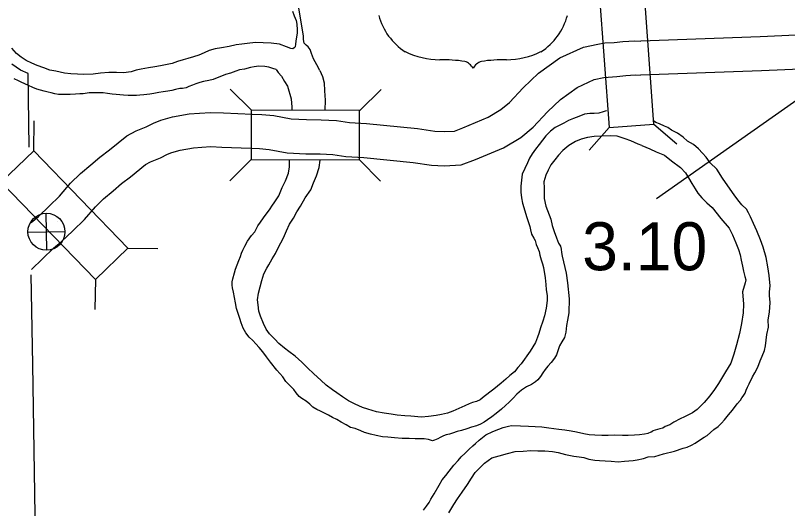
# Model space of a CAD drawing. Extents: x -939622 to -934222, y 1383701 to 1385301.
# Drawn here: x -936076.82 to -936056.47, y 1384447.91 to 1384460.91 of the extents above; entities that cross this region are included whole.
import ezdxf

# ---------------------------------------------------------------- set-up
doc = ezdxf.new("R2010")
doc.units = 0
for name, color, linetype in [('Level 15', 7, 'Continuous'), ('Level 2', 7, 'Continuous'), ('Level 20', 7, 'Continuous'), ('Level 22', 7, 'Continuous'), ('Level 25', 7, 'Continuous'), ('Level 26', 7, 'Continuous'), ('Level 9', 7, 'Continuous')]:
    doc.layers.add(name, color=color, linetype=linetype)

msp = doc.modelspace()

# ---------------------------------------------------------------- linework, layer by layer
at = {"layer": 'Level 15'}
for points in [[(-936052.498, 1384460.258), (-936052.809, 1384460.382), (-936052.93, 1384460.421), (-936053.114, 1384460.453), (-936053.293, 1384460.473), (-936053.436, 1384460.484), (-936053.59, 1384460.478), (-936053.969, 1384460.479), (-936054.735, 1384460.459), (-936057.194, 1384460.347), (-936060.343, 1384460.236)], [(-936076.402, 1384455.453), (-936076.209, 1384455.612), (-936075.93, 1384455.879), (-936075.654, 1384456.146), (-936075.362, 1384456.484), (-936075.1, 1384456.742), (-936074.83, 1384456.968), (-936074.594, 1384457.177), (-936074.342, 1384457.368), (-936073.882, 1384457.739), (-936073.634, 1384457.868), (-936073.376, 1384457.972), (-936073.182, 1384458.073), (-936072.983, 1384458.148), (-936072.683, 1384458.236), (-936072.243, 1384458.316), (-936071.968, 1384458.337), (-936071.674, 1384458.355), (-936071.335, 1384458.339), (-936070.582, 1384458.307), (-936070.329, 1384458.299), (-936070.006, 1384458.268), (-936069.55, 1384458.181), (-936069.147, 1384458.163), (-936068.76, 1384458.162), (-936068.358, 1384458.137), (-936068.018, 1384458.087), (-936067.564, 1384458.059), (-936066.224, 1384457.93), (-936065.765, 1384457.861), (-936065.524, 1384457.85), (-936065.252, 1384457.863), (-936065.027, 1384457.946), (-936064.363, 1384458.224), (-936064.027, 1384458.426), (-936063.797, 1384458.619), (-936063.444, 1384458.998), (-936063.035, 1384459.392), (-936062.473, 1384459.791), (-936061.854, 1384460.077), (-936061.475, 1384460.156), (-936061.288, 1384460.184), (-936061.043, 1384460.197), (-936060.813, 1384460.222), (-936060.5, 1384460.244), (-936060.344, 1384460.236)], [(-936052.832, 1384459.422), (-936053.113, 1384459.534), (-936053.144, 1384459.544), (-936053.243, 1384459.562), (-936053.378, 1384459.577), (-936053.452, 1384459.583), (-936053.574, 1384459.578), (-936053.957, 1384459.579), (-936054.703, 1384459.559), (-936057.158, 1384459.448), (-936060.349, 1384459.335)], [(-936076.392, 1384454.208), (-936075.815, 1384454.771), (-936075.611, 1384454.938), (-936075.306, 1384455.23), (-936074.999, 1384455.527), (-936074.705, 1384455.868), (-936074.494, 1384456.075), (-936074.243, 1384456.286), (-936074.023, 1384456.481), (-936073.788, 1384456.659), (-936073.386, 1384456.982), (-936073.256, 1384457.05), (-936072.998, 1384457.154), (-936072.814, 1384457.25), (-936072.698, 1384457.293), (-936072.475, 1384457.359), (-936072.128, 1384457.422), (-936071.905, 1384457.439), (-936071.667, 1384457.454), (-936071.376, 1384457.44), (-936070.616, 1384457.408), (-936070.388, 1384457.4), (-936070.134, 1384457.376), (-936069.655, 1384457.285), (-936069.169, 1384457.263), (-936068.789, 1384457.262), (-936068.451, 1384457.241), (-936068.111, 1384457.191), (-936067.634, 1384457.162), (-936066.334, 1384457.036), (-936065.853, 1384456.964), (-936065.524, 1384456.949), (-936065.071, 1384456.97), (-936064.697, 1384457.109), (-936063.956, 1384457.419), (-936063.502, 1384457.691), (-936063.176, 1384457.965), (-936062.802, 1384458.366), (-936062.458, 1384458.698), (-936062.02, 1384459.009), (-936061.569, 1384459.217), (-936061.316, 1384459.27), (-936061.198, 1384459.287), (-936060.97, 1384459.3), (-936060.733, 1384459.325), (-936060.49, 1384459.343), (-936060.347, 1384459.335)]]:
    msp.add_lwpolyline(points, dxfattribs=at)
at = {"layer": 'Level 2'}
for points in [[(-936076.451, 1384457.441), (-936076.482, 1384459.375), (-936076.679, 1384459.47), (-936076.908, 1384459.627)], [(-936070.516, 1384440.973), (-936070.555, 1384441.025), (-936070.707, 1384441.247), (-936070.882, 1384441.583), (-936071.031, 1384441.914), (-936071.164, 1384442.344), (-936071.224, 1384442.611), (-936071.274, 1384443.109), (-936071.265, 1384443.245), (-936071.248, 1384443.426), (-936071.23, 1384443.555), (-936071.212, 1384443.685), (-936071.15, 1384443.855), (-936076.237, 1384443.774), (-936076.361, 1384451.711), (-936076.398, 1384454.074)]]:
    msp.add_lwpolyline(points, dxfattribs=at)
at = {"layer": 'Level 20'}
for p, q in [((-936070.6, 1384458.409), (-936071.158, 1384458.97)), ((-936067.745, 1384458.402), (-936067.184, 1384458.961)), ((-936070.602, 1384458.409), (-936070.605, 1384457.112)), ((-936067.745, 1384458.402), (-936070.6, 1384458.409)), ((-936067.751, 1384457.105), (-936067.748, 1384458.402)), ((-936076.336, 1384457.339), (-936076.323, 1384458.131)), ((-936059.994, 1384458.043), (-936059.395, 1384457.525)), ((-936061.178, 1384457.957), (-936061.697, 1384457.359)), ((-936070.608, 1384457.112), (-936071.169, 1384456.553)), ((-936070.608, 1384457.112), (-936067.753, 1384457.105)), ((-936067.753, 1384457.105), (-936067.195, 1384456.543)), ((-936075.696, 1384455.479), (-936075.696, 1384455.479)), ((-936073.858, 1384454.778), (-936073.066, 1384454.765)), ((-936074.711, 1384453.952), (-936074.724, 1384453.16))]:
    msp.add_line(p, q, dxfattribs=at)
for points in [[(-936059.994, 1384458.043), (-936060.25, 1384461.598), (-936061.435, 1384461.512), (-936061.178, 1384457.957)], [(-936077.19, 1384456.513), (-936074.711, 1384453.952), (-936073.858, 1384454.778), (-936076.336, 1384457.339)]]:
    msp.add_lwpolyline(points, close=True, dxfattribs=at)
at = {"layer": 'Level 22'}
for centre, radius, start, end in [((-936065.652, 1384461.34), 1.65, 195.1074, 237.1312), ((-936063.866, 1384461.34), 1.65, 302.8688, 344.8926), ((-936065.621, 1384461.86), 2.118, 244.0771, 269.5779), ((-936063.897, 1384461.86), 2.118, 270.4221, 295.9229), ((-936065.572, 1384455.862), 3.88, 81.1942, 90.9539), ((-936065.087, 1384459.341), 0.372, 28.0342, 72.9864), ((-936064.431, 1384459.341), 0.372, 107.0136, 151.9658), ((-936063.946, 1384455.862), 3.88, 89.0461, 98.8058)]:
    msp.add_arc(centre, radius, start, end, dxfattribs=at)
at = {"layer": 'Level 25'}
msp.add_line((-936059.93, 1384456.087), (-936055.301, 1384459.342), dxfattribs=at)
at = {"layer": 'Level 26'}
for p, q in [((-936075.988, 1384454.719), (-936076.011, 1384455.695)), ((-936075.696, 1384455.479), (-936075.696, 1384455.479)), ((-936076.488, 1384455.196), (-936075.511, 1384455.218))]:
    msp.add_line(p, q, dxfattribs=at)
msp.add_circle((-936075.999, 1384455.207), 0.488, dxfattribs=at)
at = {"layer": 'Level 9'}
for points in [[(-936068.801, 1384459.459), (-936068.876, 1384459.609), (-936068.966, 1384459.763), (-936069.018, 1384459.91), (-936069.056, 1384460.008), (-936069.102, 1384460.082), (-936069.161, 1384460.129), (-936069.21, 1384460.182), (-936069.23, 1384460.275), (-936069.223, 1384460.371), (-936069.347, 1384461.1)], [(-936069.52, 1384461.024), (-936069.469, 1384460.898), (-936069.421, 1384460.779), (-936069.404, 1384460.683), (-936069.392, 1384460.53), (-936069.39, 1384460.443), (-936069.412, 1384460.343), (-936069.427, 1384460.234), (-936069.434, 1384460.15), (-936069.451, 1384460.08), (-936069.477, 1384460.053), (-936069.507, 1384460.034), (-936069.564, 1384460.042), (-936069.673, 1384460.085), (-936069.861, 1384460.15), (-936070.08, 1384460.178), (-936070.294, 1384460.185), (-936070.486, 1384460.199), (-936070.642, 1384460.18), (-936070.849, 1384460.157), (-936071.001, 1384460.133), (-936071.189, 1384460.087), (-936071.384, 1384460.052), (-936071.554, 1384460.027), (-936071.709, 1384459.982), (-936071.843, 1384459.925), (-936071.986, 1384459.867)], [(-936071.986, 1384459.867), (-936072.129, 1384459.816), (-936072.275, 1384459.773), (-936072.4, 1384459.738), (-936072.544, 1384459.695), (-936072.69, 1384459.644), (-936072.821, 1384459.614), (-936072.994, 1384459.58), (-936073.144, 1384459.555), (-936073.311, 1384459.525), (-936073.5, 1384459.496), (-936073.634, 1384459.466), (-936073.765, 1384459.421), (-936073.972, 1384459.401), (-936074.158, 1384459.406), (-936074.36, 1384459.402), (-936074.572, 1384459.385), (-936074.773, 1384459.362), (-936075.013, 1384459.357), (-936075.181, 1384459.365), (-936075.356, 1384459.37), (-936075.524, 1384459.391), (-936075.753, 1384459.437), (-936075.91, 1384459.469), (-936076.065, 1384459.529), (-936076.243, 1384459.594), (-936076.383, 1384459.651), (-936076.535, 1384459.723), (-936076.669, 1384459.81), (-936076.785, 1384459.904), (-936076.908, 1384460.049)], [(-936069.95, 1384459.488), (-936070.032, 1384459.514), (-936070.141, 1384459.55), (-936070.25, 1384459.566), (-936070.403, 1384459.575), (-936070.523, 1384459.557), (-936070.627, 1384459.534), (-936070.78, 1384459.494), (-936070.911, 1384459.473), (-936071.013, 1384459.441), (-936071.15, 1384459.389), (-936071.278, 1384459.353), (-936071.605, 1384459.22), (-936071.719, 1384459.199), (-936071.859, 1384459.166), (-936071.955, 1384459.143), (-936072.065, 1384459.107), (-936072.151, 1384459.072), (-936072.244, 1384459.034), (-936072.321, 1384459.002), (-936072.411, 1384458.985), (-936072.483, 1384458.983), (-936072.602, 1384458.957), (-936072.692, 1384458.931), (-936072.805, 1384458.91), (-936072.925, 1384458.892)], [(-936069.95, 1384459.488), (-936069.891, 1384459.404), (-936069.807, 1384459.306), (-936069.729, 1384459.172), (-936069.652, 1384459.045), (-936069.553, 1384458.714), (-936069.532, 1384458.496), (-936069.532, 1384458.412)], [(-936068.801, 1384459.459), (-936068.73, 1384459.299), (-936068.687, 1384459.13), (-936068.673, 1384458.918), (-936068.659, 1384458.672), (-936068.666, 1384458.412)], [(-936072.925, 1384458.892), (-936073.042, 1384458.875), (-936073.17, 1384458.854), (-936073.275, 1384458.836), (-936073.434, 1384458.821), (-936073.536, 1384458.809), (-936073.631, 1384458.801), (-936073.746, 1384458.799), (-936073.848, 1384458.802), (-936073.968, 1384458.812), (-936074.067, 1384458.816), (-936074.16, 1384458.826), (-936074.272, 1384458.838), (-936074.395, 1384458.853), (-936074.504, 1384458.869), (-936074.615, 1384458.869), (-936074.75, 1384458.869), (-936074.873, 1384458.867), (-936075.029, 1384458.845), (-936075.116, 1384458.84), (-936075.235, 1384458.831), (-936075.371, 1384458.828), (-936075.476, 1384458.826), (-936075.572, 1384458.827), (-936075.68, 1384458.828), (-936075.779, 1384458.846), (-936075.876, 1384458.871), (-936075.957, 1384458.888), (-936076.063, 1384458.915), (-936076.16, 1384458.937), (-936076.256, 1384458.968), (-936076.362, 1384459.011), (-936076.475, 1384459.062), (-936076.569, 1384459.105), (-936076.663, 1384459.149), (-936076.736, 1384459.186), (-936076.848, 1384459.235)], [(-936061.243, 1384458.397), (-936061.252, 1384458.399), (-936061.33, 1384458.37), (-936061.446, 1384458.334), (-936061.569, 1384458.329), (-936061.683, 1384458.329), (-936061.821, 1384458.305), (-936061.97, 1384458.247), (-936062.112, 1384458.19), (-936062.246, 1384458.136), (-936062.371, 1384458.073), (-936062.478, 1384458.013), (-936062.599, 1384457.953), (-936062.72, 1384457.857), (-936062.844, 1384457.737), (-936062.934, 1384457.618), (-936063.022, 1384457.511), (-936063.118, 1384457.385), (-936063.199, 1384457.257), (-936063.272, 1384457.144), (-936063.323, 1384457.022), (-936063.398, 1384456.879), (-936063.464, 1384456.724), (-936063.487, 1384456.567), (-936063.498, 1384456.405), (-936063.498, 1384456.248), (-936063.483, 1384456.104), (-936063.455, 1384455.957), (-936063.426, 1384455.844), (-936063.351, 1384455.605), (-936063.3, 1384455.449), (-936063.262, 1384455.348), (-936063.245, 1384455.255), (-936063.218, 1384455.144), (-936063.156, 1384455.037), (-936063.127, 1384454.975), (-936063.098, 1384454.87), (-936063.06, 1384454.793), (-936063.022, 1384454.685), (-936063.001, 1384454.593), (-936062.969, 1384454.464), (-936062.933, 1384454.359), (-936062.907, 1384454.267), (-936062.862, 1384453.994), (-936062.846, 1384453.814), (-936062.834, 1384453.679), (-936062.812, 1384453.529), (-936062.812, 1384453.393), (-936062.838, 1384453.194), (-936062.882, 1384452.992), (-936062.923, 1384452.846), (-936062.979, 1384452.67), (-936063.024, 1384452.522), (-936063.064, 1384452.431), (-936063.118, 1384452.291), (-936063.184, 1384452.175), (-936063.257, 1384452.059), (-936063.496, 1384451.726), (-936063.577, 1384451.625), (-936063.665, 1384451.518), (-936063.792, 1384451.416), (-936063.898, 1384451.323), (-936064.016, 1384451.218), (-936064.119, 1384451.134), (-936064.213, 1384451.057), (-936064.314, 1384450.98), (-936064.399, 1384450.915), (-936064.464, 1384450.859), (-936064.576, 1384450.778), (-936064.668, 1384450.734), (-936064.776, 1384450.702), (-936064.862, 1384450.669), (-936064.981, 1384450.613), (-936065.139, 1384450.546), (-936065.29, 1384450.476), (-936065.436, 1384450.428), (-936065.591, 1384450.391), (-936065.735, 1384450.364), (-936065.93, 1384450.339), (-936066.121, 1384450.316), (-936066.401, 1384450.346), (-936066.554, 1384450.355), (-936066.762, 1384450.374), (-936066.916, 1384450.395), (-936067.105, 1384450.421), (-936067.301, 1384450.461), (-936067.531, 1384450.531), (-936067.676, 1384450.573), (-936067.87, 1384450.659), (-936068.043, 1384450.749), (-936068.196, 1384450.857), (-936068.348, 1384450.958), (-936068.464, 1384451.04), (-936068.626, 1384451.163), (-936068.773, 1384451.295)], [(-936059.973, 1384449.281), (-936059.742, 1384449.353), (-936059.45, 1384449.418), (-936059.225, 1384449.502), (-936059.118, 1384449.53), (-936059.009, 1384449.576), (-936058.912, 1384449.634), (-936058.792, 1384449.708), (-936058.669, 1384449.788), (-936058.595, 1384449.839), (-936058.415, 1384449.993), (-936058.301, 1384450.072), (-936058.211, 1384450.16), (-936058.134, 1384450.25), (-936058.027, 1384450.378), (-936057.921, 1384450.505), (-936057.798, 1384450.669), (-936057.715, 1384450.768), (-936057.675, 1384450.824), (-936057.644, 1384450.873), (-936057.593, 1384450.95), (-936057.563, 1384451.033), (-936057.53, 1384451.112), (-936057.485, 1384451.195), (-936057.396, 1384451.385), (-936057.34, 1384451.486), (-936057.261, 1384451.634), (-936057.192, 1384451.802), (-936057.14, 1384451.93), (-936057.08, 1384452.073), (-936057.054, 1384452.195), (-936057.018, 1384452.5), (-936056.977, 1384452.691), (-936056.981, 1384452.886), (-936056.952, 1384453.083), (-936056.935, 1384453.345), (-936056.948, 1384453.528), (-936056.949, 1384453.621), (-936056.934, 1384453.784), (-936056.962, 1384454.051), (-936056.992, 1384454.281), (-936057.037, 1384454.529), (-936057.113, 1384454.8), (-936057.184, 1384454.995), (-936057.286, 1384455.232), (-936057.368, 1384455.424), (-936057.447, 1384455.602), (-936057.501, 1384455.702), (-936057.559, 1384455.802), (-936057.68, 1384455.915), (-936057.753, 1384456.008), (-936057.86, 1384456.151), (-936058.184, 1384456.617), (-936058.34, 1384456.858), (-936058.512, 1384457.026), (-936058.622, 1384457.172), (-936058.719, 1384457.279), (-936058.817, 1384457.39), (-936058.953, 1384457.511), (-936059.113, 1384457.598), (-936059.222, 1384457.705), (-936059.375, 1384457.802), (-936059.535, 1384457.886), (-936059.63, 1384457.957), (-936059.719, 1384457.993), (-936059.85, 1384458.051), (-936059.945, 1384458.087), (-936060.006, 1384458.127), (-936060.011, 1384458.128)], [(-936060.31, 1384457.478), (-936060.41, 1384457.518), (-936060.604, 1384457.604), (-936060.749, 1384457.655), (-936060.855, 1384457.692), (-936060.964, 1384457.728), (-936061.147, 1384457.733), (-936061.378, 1384457.731), (-936061.573, 1384457.718), (-936061.744, 1384457.69), (-936061.911, 1384457.644), (-936062.06, 1384457.589), (-936062.24, 1384457.477), (-936062.391, 1384457.353), (-936062.511, 1384457.224), (-936062.61, 1384457.099), (-936062.712, 1384456.97), (-936062.781, 1384456.83), (-936062.842, 1384456.699), (-936062.895, 1384456.521), (-936062.891, 1384456.367), (-936062.891, 1384456.223), (-936062.891, 1384456.087), (-936062.844, 1384455.878), (-936062.71, 1384455.538), (-936062.677, 1384455.376), (-936062.619, 1384455.212), (-936062.561, 1384455.045), (-936062.51, 1384454.91), (-936062.46, 1384454.83), (-936062.435, 1384454.75), (-936062.429, 1384454.657), (-936062.412, 1384454.567), (-936062.309, 1384454.118), (-936062.271, 1384453.863), (-936062.225, 1384453.437), (-936062.235, 1384453.066), (-936062.269, 1384452.873), (-936062.299, 1384452.737), (-936062.319, 1384452.559), (-936062.352, 1384452.423), (-936062.425, 1384452.304), (-936062.479, 1384452.197), (-936062.561, 1384451.964), (-936062.613, 1384451.872), (-936062.704, 1384451.759), (-936062.789, 1384451.661), (-936062.859, 1384451.578), (-936062.92, 1384451.489), (-936062.984, 1384451.389), (-936063.057, 1384451.306), (-936063.119, 1384451.247), (-936063.222, 1384451.179), (-936063.35, 1384451.119), (-936063.48, 1384451.034), (-936063.604, 1384450.923), (-936063.7, 1384450.816), (-936063.809, 1384450.717), (-936063.909, 1384450.625), (-936064.015, 1384450.526), (-936064.148, 1384450.415), (-936064.266, 1384450.328), (-936064.378, 1384450.25), (-936064.467, 1384450.191), (-936064.568, 1384450.134), (-936064.669, 1384450.093), (-936064.797, 1384450.051), (-936064.925, 1384450.012), (-936065.069, 1384449.97), (-936065.176, 1384449.937), (-936065.298, 1384449.901), (-936065.382, 1384449.873), (-936065.471, 1384449.852), (-936065.54, 1384449.827), (-936065.626, 1384449.786), (-936065.688, 1384449.751), (-936065.733, 1384449.729), (-936065.774, 1384449.71), (-936065.828, 1384449.694), (-936065.937, 1384449.734), (-936066.045, 1384449.749), (-936066.147, 1384449.744), (-936066.286, 1384449.744), (-936066.442, 1384449.752), (-936066.625, 1384449.757), (-936066.83, 1384449.774), (-936067.007, 1384449.788), (-936067.145, 1384449.8), (-936067.314, 1384449.835), (-936067.459, 1384449.868), (-936067.622, 1384449.913), (-936067.72, 1384449.959), (-936067.868, 1384450.021), (-936067.992, 1384450.046), (-936068.101, 1384450.118), (-936068.235, 1384450.191), (-936068.345, 1384450.254), (-936068.466, 1384450.312), (-936068.572, 1384450.367), (-936068.688, 1384450.433), (-936068.779, 1384450.476)], [(-936060.31, 1384457.478), (-936060.102, 1384457.395), (-936059.933, 1384457.314), (-936059.714, 1384457.227), (-936059.531, 1384457.077), (-936059.294, 1384456.903), (-936059.165, 1384456.76), (-936059.082, 1384456.631), (-936058.995, 1384456.478), (-936058.912, 1384456.337), (-936058.842, 1384456.222), (-936058.735, 1384456.097), (-936058.604, 1384455.967), (-936058.464, 1384455.846), (-936058.234, 1384455.557), (-936058.015, 1384455.304), (-936057.921, 1384455.13), (-936057.838, 1384454.916), (-936057.771, 1384454.738), (-936057.727, 1384454.596), (-936057.698, 1384454.456), (-936057.659, 1384454.301), (-936057.636, 1384454.166), (-936057.597, 1384454.026), (-936057.576, 1384453.94), (-936057.591, 1384453.864), (-936057.66, 1384453.624), (-936057.639, 1384453.3), (-936057.642, 1384453.068), (-936057.689, 1384452.784), (-936057.739, 1384452.527), (-936057.818, 1384452.229), (-936057.886, 1384451.977), (-936057.968, 1384451.739), (-936058.106, 1384451.511), (-936058.296, 1384451.206), (-936058.398, 1384451.052), (-936058.524, 1384450.879), (-936058.67, 1384450.705), (-936058.855, 1384450.517), (-936058.978, 1384450.435), (-936059.193, 1384450.33), (-936059.305, 1384450.278), (-936059.47, 1384450.184), (-936059.573, 1384450.12), (-936059.697, 1384450.07), (-936059.764, 1384450.032), (-936059.839, 1384450.011), (-936060.024, 1384449.957)], [(-936070.058, 1384455.881), (-936069.983, 1384455.997), (-936069.877, 1384456.152), (-936069.786, 1384456.37), (-936069.701, 1384456.546), (-936069.624, 1384456.75), (-936069.596, 1384456.919), (-936069.596, 1384457.06), (-936069.596, 1384457.102)], [(-936069.308, 1384455.881), (-936069.18, 1384456.102), (-936069.032, 1384456.314), (-936068.962, 1384456.497), (-936068.885, 1384456.68), (-936068.814, 1384456.898), (-936068.786, 1384457.095)], [(-936068.779, 1384450.476), (-936068.879, 1384450.519), (-936068.983, 1384450.586), (-936069.062, 1384450.66), (-936069.154, 1384450.742), (-936069.27, 1384450.808), (-936069.34, 1384450.867), (-936069.417, 1384450.958), (-936069.482, 1384451.044), (-936069.571, 1384451.139), (-936069.694, 1384451.256), (-936069.775, 1384451.378), (-936069.932, 1384451.558), (-936070.099, 1384451.765), (-936070.201, 1384451.913), (-936070.297, 1384452.037), (-936070.399, 1384452.152), (-936070.479, 1384452.253), (-936070.565, 1384452.344), (-936070.663, 1384452.429), (-936070.75, 1384452.544), (-936070.816, 1384452.666), (-936070.873, 1384452.806), (-936070.905, 1384452.92), (-936070.951, 1384453.054), (-936070.989, 1384453.18), (-936071.023, 1384453.333), (-936071.047, 1384453.476), (-936071.074, 1384453.614), (-936071.095, 1384453.725), (-936071.105, 1384453.8), (-936071.107, 1384453.887), (-936071.091, 1384453.966), (-936071.046, 1384454.12), (-936071.016, 1384454.223), (-936070.973, 1384454.333), (-936070.928, 1384454.451), (-936070.888, 1384454.551), (-936070.857, 1384454.642), (-936070.829, 1384454.724), (-936070.777, 1384454.827), (-936070.705, 1384454.961), (-936070.597, 1384455.108), (-936070.512, 1384455.206), (-936070.429, 1384455.362), (-936070.362, 1384455.457), (-936070.277, 1384455.573), (-936070.106, 1384455.814), (-936070.058, 1384455.881)], [(-936068.773, 1384451.295), (-936068.954, 1384451.459), (-936069.123, 1384451.618), (-936069.27, 1384451.768), (-936069.445, 1384451.93), (-936069.613, 1384452.049), (-936069.726, 1384452.137), (-936069.876, 1384452.26), (-936069.984, 1384452.375), (-936070.119, 1384452.519), (-936070.209, 1384452.635), (-936070.278, 1384452.79), (-936070.36, 1384452.98), (-936070.405, 1384453.109), (-936070.418, 1384453.283), (-936070.439, 1384453.415), (-936070.413, 1384453.584), (-936070.325, 1384453.926), (-936070.274, 1384454.099), (-936070.194, 1384454.251), (-936070.139, 1384454.333), (-936070.049, 1384454.492), (-936069.962, 1384454.638), (-936069.893, 1384454.781), (-936069.752, 1384455.049), (-936069.672, 1384455.234), (-936069.592, 1384455.408), (-936069.494, 1384455.569), (-936069.404, 1384455.728), (-936069.308, 1384455.881)], [(-936064.42, 1384449.852), (-936064.242, 1384449.937), (-936064.084, 1384450.001), (-936063.971, 1384450.046), (-936063.825, 1384450.085), (-936063.747, 1384450.096), (-936063.51, 1384450.092), (-936063.3, 1384450.079), (-936063.125, 1384450.074), (-936062.948, 1384450.062), (-936062.761, 1384450.04), (-936062.632, 1384450.021), (-936062.496, 1384450.006), (-936062.343, 1384449.983), (-936062.177, 1384449.956), (-936062.032, 1384449.93), (-936061.842, 1384449.892), (-936061.703, 1384449.865), (-936061.556, 1384449.85), (-936061.37, 1384449.842), (-936061.202, 1384449.843), (-936061.022, 1384449.85), (-936060.82, 1384449.845), (-936060.673, 1384449.846), (-936060.511, 1384449.849), (-936060.379, 1384449.858), (-936060.242, 1384449.879), (-936060.149, 1384449.9), (-936060.069, 1384449.928), (-936060.024, 1384449.957)], [(-936066.066, 1384447.868), (-936065.988, 1384447.969), (-936065.918, 1384448.067), (-936065.869, 1384448.153), (-936065.788, 1384448.293), (-936065.649, 1384448.528), (-936065.574, 1384448.662), (-936065.48, 1384448.784), (-936065.39, 1384448.897), (-936065.267, 1384449.051), (-936065.156, 1384449.18), (-936065.071, 1384449.275), (-936064.965, 1384449.373), (-936064.859, 1384449.472), (-936064.762, 1384449.561), (-936064.692, 1384449.626), (-936064.597, 1384449.71), (-936064.512, 1384449.784), (-936064.42, 1384449.852)], [(-936065.395, 1384447.799), (-936065.268, 1384448.013), (-936065.172, 1384448.168), (-936065.05, 1384448.342), (-936064.904, 1384448.541), (-936064.803, 1384448.712), (-936064.701, 1384448.859), (-936064.59, 1384448.97), (-936064.458, 1384449.102), (-936064.263, 1384449.242), (-936064.075, 1384449.303), (-936063.851, 1384449.362), (-936063.654, 1384449.409), (-936063.441, 1384449.426), (-936063.237, 1384449.439), (-936063.054, 1384449.434), (-936062.868, 1384449.429), (-936062.663, 1384449.416), (-936062.515, 1384449.386), (-936062.322, 1384449.333), (-936062.108, 1384449.287), (-936061.966, 1384449.272), (-936061.843, 1384449.257), (-936061.71, 1384449.209), (-936061.553, 1384449.185), (-936061.433, 1384449.179), (-936061.28, 1384449.17), (-936061.12, 1384449.159), (-936060.934, 1384449.142), (-936060.766, 1384449.155), (-936060.544, 1384449.175), (-936060.436, 1384449.192), (-936060.272, 1384449.232)], [(-936060.272, 1384449.232), (-936060.144, 1384449.271), (-936059.973, 1384449.281)]]:
    msp.add_lwpolyline(points, dxfattribs=at)

# ---------------------------------------------------------------- texts
at = {"layer": 'Level 25'}
msp.add_text('3.10', height=1.2672, dxfattribs=at).set_placement((-936061.886, 1384454.191))

doc.saveas('drawing.dxf')
